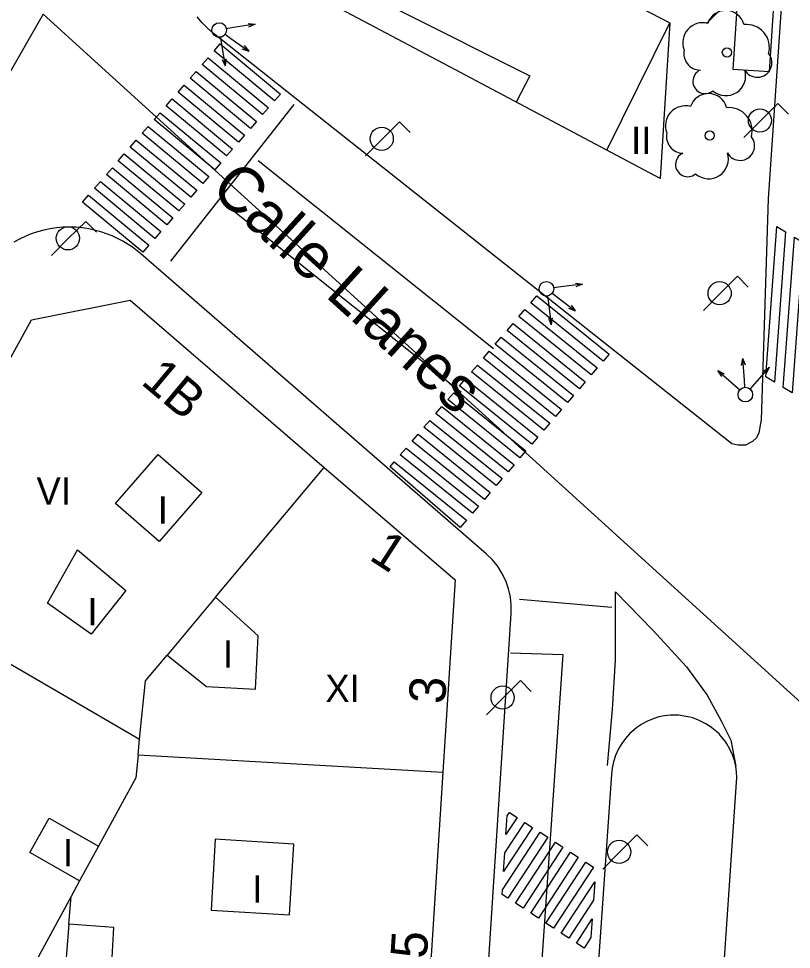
# Model space of a CAD drawing. Extents: x 282771 to 285132, y 4823109 to 4825496.
# Drawn here: x 284532.6 to 284575, y 4824076.8 to 4824127.8 of the extents above; entities that cross this region are included whole.
import ezdxf

# ---------------------------------------------------------------- set-up
doc = ezdxf.new("R2010")
doc.units = 0
for name, color, linetype in [('ACERA-BORDILLO', 7, 'Continuous'), ('ARBOL', 7, 'Continuous'), ('BORDILLO', 7, 'Continuous'), ('CALLE-EJE', 7, 'Continuous'), ('CALLE-TEXTO', 7, 'Continuous'), ('EDIFICIO', 7, 'Continuous'), ('FAROLA', 7, 'Continuous'), ('INTERIOR-EDIFICIO', 7, 'Continuous'), ('MARQUESINA-BUS', 7, 'Continuous'), ('MEDIANERA', 7, 'Continuous'), ('NUM-LOCAL', 7, 'Continuous'), ('NUM-PORTAL', 7, 'Continuous'), ('PASO-PEATONES', 7, 'Continuous'), ('SEMAFORO', 7, 'Continuous'), ('SENAL-VIARIA', 7, 'Continuous'), ('TXT-ALTURA-EDIFICIO', 7, 'Continuous')]:
    doc.layers.add(name, color=color, linetype=linetype)

msp = doc.modelspace()

# ---------------------------------------------------------------- linework, layer by layer
at = {"layer": 'ACERA-BORDILLO'}
for points in [[(284578.313, 4824185.243), (284573.743, 4824117.964), (284573.347, 4824105.84), (284573.23, 4824105.11), (284573.101, 4824104.84), (284572.877, 4824104.64), (284572.489, 4824104.44), (284572.078, 4824104.44), (284571.737, 4824104.511), (284543.276, 4824127.05), (284542.968, 4824127.317), (284542.675, 4824127.617), (284542.403, 4824127.947)], [(284559.628, 4824095.205), (284559.632, 4824095.654), (284559.584, 4824096.11), (284559.482, 4824096.563), (284559.327, 4824097.004), (284559.122, 4824097.424), (284558.871, 4824097.815), (284558.581, 4824098.17), (284558.259, 4824098.483), (284539.31, 4824114.937), (284538.841, 4824115.305), (284538.315, 4824115.638), (284537.735, 4824115.924), (284537.107, 4824116.152), (284536.44, 4824116.312), (284536.095, 4824116.364), (284535.745, 4824116.395), (284535.391, 4824116.407), (284535.035, 4824116.397), (284534.678, 4824116.366), (284534.324, 4824116.314), (284533.974, 4824116.24), (284533.629, 4824116.147), (284533.291, 4824116.033), (284532.963, 4824115.9), (284532.645, 4824115.749), (284532.339, 4824115.581)], [(284530.451, 4823970.55), (284551.964, 4824008.105), (284553.084, 4824010.085), (284553.264, 4824010.455), (284553.424, 4824010.845), (284553.584, 4824011.235), (284553.734, 4824011.625), (284553.864, 4824012.025), (284553.984, 4824012.425), (284554.094, 4824012.835), (284554.194, 4824013.245), (284554.274, 4824013.655), (284554.344, 4824014.065), (284554.414, 4824014.485), (284559.628, 4824095.205)]]:
    msp.add_lwpolyline(points, dxfattribs=at)
at = {"layer": 'ARBOL'}
for centre in [(284571.473, 4824125.994), (284570.523, 4824121.434)]:
    msp.add_circle(centre, 0.255, dxfattribs=at)
for centre, radius, start, end in [((284571.403, 4824127.254), 1.038, 15.6423, 161.3843), ((284570.143, 4824126.524), 1.097, 75.4318, 200.5561), ((284572.533, 4824126.254), 1.272, 345.0327, 95.7993), ((284570.033, 4824125.954), 0.935, 168.599, 268.1324), ((284573.143, 4824125.424), 0.797, 208.9625, 38.991), ((284570.273, 4824124.404), 0.672, 113.7367, 309.4725), ((284571.413, 4824124.704), 1.086, 228.9545, 17.928), ((284570.453, 4824122.694), 1.038, 15.6423, 161.3843), ((284569.193, 4824121.964), 1.097, 75.4318, 200.5561), ((284571.583, 4824121.694), 1.272, 345.0327, 95.7993), ((284569.083, 4824121.394), 0.935, 168.599, 268.1324), ((284572.193, 4824120.864), 0.797, 208.9625, 38.991), ((284569.323, 4824119.844), 0.672, 113.7367, 309.4725), ((284570.463, 4824120.144), 1.086, 228.9545, 17.928)]:
    msp.add_arc(centre, radius, start, end, dxfattribs=at)
at = {"layer": 'BORDILLO'}
msp.add_lwpolyline([(284570.857, 4824069.278), (284571.973, 4824085.671), (284572.017, 4824086.203), (284572.002, 4824086.507), (284571.959, 4824086.819), (284571.884, 4824087.133), (284571.778, 4824087.446), (284571.639, 4824087.754), (284571.468, 4824088.051), (284571.367, 4824088.191), (284571.151, 4824088.462), (284571.036, 4824088.593), (284570.909, 4824088.711), (284570.643, 4824088.933), (284570.358, 4824089.126), (284569.907, 4824089.36), (284569.596, 4824089.474), (284569.44, 4824089.514), (284569.129, 4824089.58), (284568.822, 4824089.617), (284568.366, 4824089.623), (284568.053, 4824089.589), (284567.737, 4824089.526), (284567.42, 4824089.43), (284567.108, 4824089.301), (284566.806, 4824089.14), (284566.518, 4824088.948), (284566.128, 4824088.603), (284565.897, 4824088.344), (284565.694, 4824088.066), (284565.523, 4824087.773), (284565.351, 4824087.404), (284565.246, 4824087.065), (284565.175, 4824086.727), (284565.137, 4824086.396), (284560.17, 4824015.184)], dxfattribs=at)
at = {"layer": 'CALLE-EJE'}
for points in [[(284533.938, 4824128.086), (284507.954, 4824082.764)], [(284585.709, 4824081.075), (284558.821, 4824105.49), (284533.938, 4824128.086)]]:
    msp.add_lwpolyline(points, dxfattribs=at)
at = {"layer": 'EDIFICIO'}
for points in [[(284553.394, 4824126.714), (284544.684, 4824131.354), (284560.053, 4824160.073), (284563.903, 4824167.263), (284570.743, 4824163.593), (284557.593, 4824139.084), (284559.863, 4824137.854), (284561.003, 4824134.324), (284559.813, 4824132.034), (284568.343, 4824127.614), (284567.813, 4824119.074), (284556.534, 4824125.054), (284553.394, 4824126.714)], [(284474.724, 4824004.745), (284488.204, 4824029.265), (284495.914, 4824043.305), (284503.664, 4824057.394), (284511.564, 4824071.774), (284514.954, 4824077.944), (284525.114, 4824096.424), (284533.304, 4824111.324), (284538.714, 4824112.404), (284549.374, 4824103.214), (284556.554, 4824097.044), (284555.874, 4824086.504), (284554.684, 4824067.784), (284553.754, 4824053.194)]]:
    msp.add_lwpolyline(points, dxfattribs=at)
at = {"layer": 'FAROLA'}
for p, q in [((284571.274, 4824128.517), (284570.344, 4824127.577)), ((284574.264, 4824123.189), (284573.324, 4824122.259)), ((284574.854, 4824122.599), (284574.264, 4824123.189)), ((284553.504, 4824122.184), (284552.564, 4824121.254)), ((284554.094, 4824121.594), (284553.504, 4824122.184)), ((284573.324, 4824122.259), (284572.394, 4824121.319)), ((284552.564, 4824121.254), (284551.634, 4824120.314)), ((284536.278, 4824116.722), (284535.338, 4824115.792)), ((284536.868, 4824116.132), (284536.278, 4824116.722)), ((284535.338, 4824115.792), (284534.408, 4824114.852)), ((284572.051, 4824113.707), (284571.111, 4824112.777)), ((284572.641, 4824113.117), (284572.051, 4824113.707)), ((284571.111, 4824112.777), (284570.181, 4824111.837)), ((284560.139, 4824091.52), (284559.199, 4824090.59)), ((284560.729, 4824090.93), (284560.139, 4824091.52)), ((284559.199, 4824090.59), (284558.269, 4824089.65)), ((284566.535, 4824083.053), (284565.595, 4824082.123)), ((284567.125, 4824082.463), (284566.535, 4824083.053)), ((284565.595, 4824082.123), (284564.665, 4824081.183))]:
    msp.add_line(p, q, dxfattribs=at)
for centre in [(284573.284, 4824122.259), (284552.524, 4824121.254), (284535.298, 4824115.792), (284571.071, 4824112.777), (284559.159, 4824090.59), (284565.555, 4824082.123)]:
    msp.add_circle(centre, 0.637, dxfattribs=at)
at = {"layer": 'INTERIOR-EDIFICIO'}
for points in [[(284540.254, 4824103.934), (284542.654, 4824101.844), (284540.304, 4824099.154), (284537.914, 4824101.244), (284540.254, 4824103.934)], [(284535.834, 4824098.704), (284538.474, 4824096.464), (284536.584, 4824094.064), (284534.174, 4824095.764), (284535.834, 4824098.704)], [(284542.914, 4824091.204), (284545.594, 4824091.044), (284545.734, 4824093.974), (284543.394, 4824096.094), (284540.744, 4824092.924), (284542.914, 4824091.204)], [(284536.984, 4824082.434), (284535.944, 4824080.534), (284533.204, 4824082.094), (284534.274, 4824083.974), (284536.984, 4824082.434)], [(284547.464, 4824078.664), (284547.694, 4824082.554), (284543.384, 4824082.814), (284543.154, 4824078.924), (284547.464, 4824078.664)], [(284537.304, 4824068.754), (284537.824, 4824077.984), (284535.344, 4824078.154), (284535.474, 4824079.684), (284529.914, 4824069.494)]]:
    msp.add_lwpolyline(points, dxfattribs=at)
at = {"layer": 'MARQUESINA-BUS'}
msp.add_lwpolyline([(284572.275, 4824132.322), (284571.798, 4824125.077), (284573.809, 4824124.945), (284574.286, 4824132.19), (284572.275, 4824132.322)], dxfattribs=at)
at = {"layer": 'MEDIANERA'}
for points in [[(284560.053, 4824160.073), (284561.063, 4824159.543), (284546.594, 4824131.764), (284560.653, 4824124.704), (284559.903, 4824123.264)], [(284564.873, 4824120.624), (284568.343, 4824127.614)], [(284543.394, 4824096.094), (284549.374, 4824103.214)], [(284528.344, 4824094.634), (284539.234, 4824088.304)], [(284539.234, 4824088.304), (284539.554, 4824091.504), (284540.744, 4824092.924)], [(284539.154, 4824087.444), (284539.234, 4824088.304)], [(284539.154, 4824087.444), (284539.034, 4824086.184), (284536.984, 4824082.434)], [(284539.154, 4824087.444), (284555.874, 4824086.504)], [(284535.944, 4824080.534), (284535.474, 4824079.684)], [(284535.344, 4824078.154), (284534.614, 4824068.904)]]:
    msp.add_lwpolyline(points, dxfattribs=at)
at = {"layer": 'PASO-PEATONES'}
for points in [[(284546.639, 4824123.331), (284543.32, 4824126.081), (284543.648, 4824126.459), (284546.967, 4824123.708)], [(284545.982, 4824122.577), (284542.663, 4824125.327), (284542.992, 4824125.704), (284546.311, 4824122.954)], [(284545.326, 4824121.822), (284542.007, 4824124.572), (284542.335, 4824124.949), (284545.654, 4824122.199)], [(284544.669, 4824121.067), (284541.35, 4824123.817), (284541.679, 4824124.195), (284544.998, 4824121.445)], [(284544.013, 4824120.313), (284540.694, 4824123.063), (284541.022, 4824123.44), (284544.341, 4824120.69)], [(284543.356, 4824119.558), (284540.037, 4824122.308), (284540.365, 4824122.685), (284543.685, 4824119.935)], [(284542.7, 4824118.803), (284539.38, 4824121.554), (284539.709, 4824121.931), (284543.028, 4824119.181)], [(284542.043, 4824118.049), (284538.724, 4824120.799), (284539.052, 4824121.176), (284542.372, 4824118.426)], [(284541.387, 4824117.294), (284538.067, 4824120.044), (284538.396, 4824120.421), (284541.715, 4824117.671)], [(284540.73, 4824116.539), (284537.411, 4824119.289), (284537.739, 4824119.667), (284541.058, 4824116.917)], [(284540.074, 4824115.785), (284536.754, 4824118.535), (284537.083, 4824118.912), (284540.402, 4824116.162)], [(284539.417, 4824115.03), (284536.098, 4824117.78), (284536.426, 4824118.158), (284539.745, 4824115.407)], [(284574.086, 4824107.901), (284573.606, 4824108.195), (284574.213, 4824116.436), (284574.693, 4824116.142)], [(284575.045, 4824107.314), (284574.565, 4824107.607), (284575.173, 4824115.848), (284575.652, 4824115.554)], [(284564.674, 4824109.058), (284560.709, 4824112.257), (284561.034, 4824112.636), (284565, 4824109.438)], [(284564.022, 4824108.299), (284560.057, 4824111.498), (284560.383, 4824111.877), (284564.348, 4824108.679)], [(284563.371, 4824107.54), (284559.405, 4824110.738), (284559.731, 4824111.118), (284563.697, 4824107.92)], [(284562.719, 4824106.781), (284558.754, 4824109.979), (284559.08, 4824110.359), (284563.045, 4824107.161)], [(284562.068, 4824106.022), (284558.102, 4824109.22), (284558.428, 4824109.6), (284562.394, 4824106.401)], [(284561.416, 4824105.263), (284557.451, 4824108.461), (284557.776, 4824108.84), (284561.742, 4824105.642)], [(284560.764, 4824104.503), (284556.799, 4824107.702), (284557.125, 4824108.081), (284561.09, 4824104.883)], [(284560.113, 4824103.744), (284556.147, 4824106.942), (284556.473, 4824107.322), (284560.439, 4824104.124)], [(284559.461, 4824102.985), (284555.496, 4824106.183), (284555.822, 4824106.563), (284559.787, 4824103.365)], [(284558.81, 4824102.226), (284554.844, 4824105.424), (284555.17, 4824105.804), (284559.135, 4824102.606)], [(284558.158, 4824101.467), (284554.193, 4824104.665), (284554.518, 4824105.045), (284558.484, 4824101.846)], [(284557.507, 4824100.708), (284553.541, 4824103.906), (284553.867, 4824104.285), (284557.832, 4824101.087)], [(284556.833, 4824099.923), (284552.988, 4824103.261), (284553.215, 4824103.526), (284557.181, 4824100.328)], [(284559.411, 4824084.095), (284559.537, 4824084.287), (284559.956, 4824084.015), (284559.345, 4824083.08)], [(284559.28, 4824082.066), (284560.376, 4824083.743), (284560.795, 4824083.471), (284559.214, 4824081.051)], [(284559.149, 4824080.037), (284561.214, 4824083.199), (284561.634, 4824082.927), (284559.446, 4824079.579), (284559.132, 4824079.784)], [(284559.865, 4824079.305), (284562.053, 4824082.654), (284562.473, 4824082.382), (284560.284, 4824079.032)], [(284560.702, 4824078.758), (284562.892, 4824082.11), (284563.311, 4824081.838), (284561.121, 4824078.485)], [(284561.539, 4824078.211), (284563.731, 4824081.565), (284564.15, 4824081.293), (284561.958, 4824077.938)], [(284562.377, 4824077.664), (284564.224, 4824080.488), (284564.152, 4824079.468), (284562.795, 4824077.391)], [(284563.214, 4824077.117), (284564.081, 4824078.445), (284564.01, 4824077.422), (284563.632, 4824076.844)]]:
    msp.add_lwpolyline(points, close=True, dxfattribs=at)
at = {"layer": 'SEMAFORO'}
for p, q in [((284545.578, 4824127.544), (284544.394, 4824127.351)), ((284545.187, 4824127.582), (284545.578, 4824127.544)), ((284545.578, 4824127.544), (284545.219, 4824127.384)), ((284543.926, 4824126.99), (284544.247, 4824126.759)), ((284544.394, 4824127.351), (284543.999, 4824127.286)), ((284543.669, 4824126.827), (284543.733, 4824126.432)), ((284543.733, 4824126.432), (284543.927, 4824125.248)), ((284544.247, 4824126.759), (284545.223, 4824126.058)), ((284544.847, 4824126.189), (284545.223, 4824126.058)), ((284544.979, 4824126.372), (284545.223, 4824126.058)), ((284543.767, 4824125.607), (284543.927, 4824125.248)), ((284543.965, 4824125.639), (284543.927, 4824125.248)), ((284563.55, 4824113.283), (284562.36, 4824113.129)), ((284563.161, 4824113.333), (284563.55, 4824113.283)), ((284563.55, 4824113.283), (284563.186, 4824113.135)), ((284561.881, 4824112.784), (284562.194, 4824112.543)), ((284562.36, 4824113.129), (284561.964, 4824113.078)), ((284561.618, 4824112.629), (284561.67, 4824112.233)), ((284561.67, 4824112.233), (284561.824, 4824111.043)), ((284562.194, 4824112.543), (284563.146, 4824111.809)), ((284562.913, 4824112.132), (284563.146, 4824111.809)), ((284562.775, 4824111.952), (284563.146, 4824111.809)), ((284561.676, 4824111.407), (284561.824, 4824111.043)), ((284561.874, 4824111.432), (284561.824, 4824111.043)), ((284572.262, 4824108.816), (284572.35, 4824109.205)), ((284572.428, 4824108.005), (284572.35, 4824109.205)), ((284572.488, 4824108.831), (284572.35, 4824109.205)), ((284573.007, 4824107.816), (284573.799, 4824108.718)), ((284573.473, 4824108.498), (284573.799, 4824108.718)), ((284573.623, 4824108.366), (284573.799, 4824108.718)), ((284570.976, 4824108.535), (284571.878, 4824107.743)), ((284570.976, 4824108.535), (284571.328, 4824108.359)), ((284571.196, 4824108.209), (284570.976, 4824108.535)), ((284571.878, 4824107.743), (284572.178, 4824107.479)), ((284572.453, 4824107.61), (284572.428, 4824108.005)), ((284572.743, 4824107.515), (284573.007, 4824107.816))]:
    msp.add_line(p, q, dxfattribs=at)
for centre in [(284543.604, 4824127.221), (284561.567, 4824113.026), (284572.479, 4824107.215)]:
    msp.add_circle(centre, 0.4, dxfattribs=at)
at = {"layer": 'SENAL-VIARIA'}
for points in [[(284547.707, 4824123.138), (284540.938, 4824114.53)], [(284558.668, 4824109.734), (284545.735, 4824120.048)], [(284556.878, 4824107.329), (284543.91, 4824117.669)], [(284564.909, 4824086.86), (284565.184, 4824089.938), (284565.362, 4824092.643), (284565.362, 4824096.402), (284567.403, 4824094.296), (284569.248, 4824092.271), (284570.382, 4824090.732), (284571.159, 4824089.322), (284571.677, 4824088.253), (284571.959, 4824086.819)], [(284565.149, 4824095.532), (284560.091, 4824095.979)], [(284559.595, 4824093.052), (284562.471, 4824092.952), (284557.726, 4824024.016)]]:
    msp.add_lwpolyline(points, dxfattribs=at)

# ---------------------------------------------------------------- texts
at = {"layer": 'CALLE-TEXTO'}
msp.add_text('Calle Llanes', height=2.5, rotation=317.7588, dxfattribs=at).set_placement((284543.04, 4824118.381))
at = {"layer": 'NUM-LOCAL'}
for s, rotation, p in [('1B', 320.0303, (284539.248, 4824107.837)), ('3', 86.32, (284555.994, 4824090.202))]:
    msp.add_text(s, height=2, rotation=rotation, dxfattribs=at).set_placement(p)
at = {"layer": 'NUM-PORTAL'}
for s, rotation, p in [('1', 327.0745, (284551.766, 4824098.2)), ('5', 86.32, (284554.994, 4824076.235))]:
    msp.add_text(s, height=2, rotation=rotation, dxfattribs=at).set_placement(p)
at = {"layer": 'TXT-ALTURA-EDIFICIO'}
for s, p in [('II', (284566.212, 4824120.424)), ('VI', (284533.574, 4824101.184)), ('I', (284540.233, 4824100.134)), ('I', (284536.373, 4824094.564)), ('I', (284543.803, 4824092.234)), ('XI', (284549.428, 4824090.344)), ('I', (284535.033, 4824081.324)), ('I', (284545.423, 4824079.334))]:
    msp.add_text(s, height=1.5, rotation=0, dxfattribs=at).set_placement(p)

doc.saveas('drawing.dxf')
